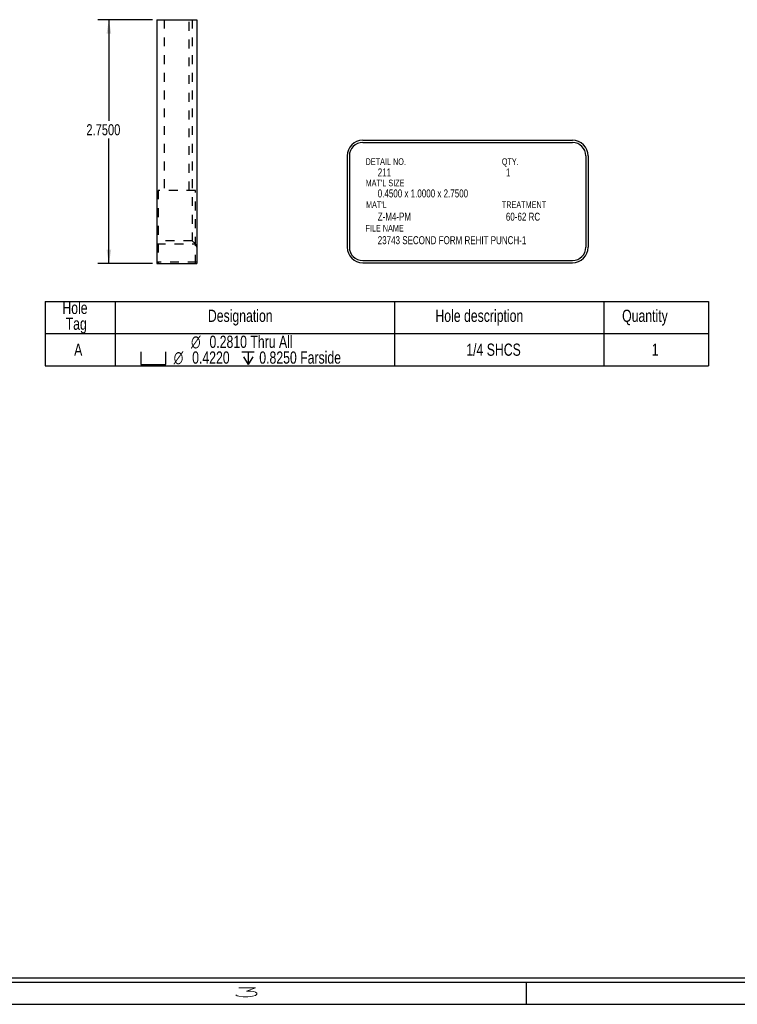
# Model space of a CAD drawing. Header units: inches. Extents: x 1802 to 2468, y -253 to -72.
# Tile 435 of 570: x 2249 to 2257, y -158 to -147. Entities that reach past the tile are written whole.
import ezdxf

# ---------------------------------------------------------------- set-up
doc = ezdxf.new("R2010")
doc.units = ezdxf.units.IN
doc.header["$LTSCALE"] = 0.5
doc.header["$MEASUREMENT"] = 0
doc.linetypes.add('HIDDEN', pattern=[0.225, 0.15, -0.075])
for name, color, linetype in [('SID-M-D', 42, 'Continuous'), ('SID-M-H', 4, 'HIDDEN'), ('SID-M-M', 233, 'Continuous'), ('SID-M-S', 105, 'Continuous')]:
    doc.layers.add(name, color=color, linetype=linetype)
doc.styles.add('R', font='ROMAND.SHX')
doc.styles.add('SLDTEXTSTYLE0', font='TXT', dxfattribs={"width": 0.595745})

# ---------------------------------------------------------------- blocks, each defined once
blk = doc.blocks.new('*U9')
at = {"layer": 'SID-M-S'}
for p, q in [((-34, -0.25), (0, -0.25)), ((-34, -0.3), (0, -0.3)), ((-11, -0.3), (-11, -0.55)), ((-34, -0.55), (0, -0.55))]:
    blk.add_line(p, q, dxfattribs=at)
at = {"layer": 'SID-M-D', "style": 'R', "width": 4}
blk.add_text('3', height=0.1, dxfattribs=at).set_placement((-14.327, -0.464))

msp = doc.modelspace()

# ---------------------------------------------------------------- linework, layer by layer
at = {"layer": 'SID-M-D'}
for p, q in [((2250.69226, -146.54499), (2250.07707, -146.54499)), ((2250.20207, -146.54499), (2250.20207, -147.68608)), ((2250.20207, -149.29499), (2250.20207, -147.88451)), ((2250.69226, -149.29499), (2250.07707, -149.29499))]:
    msp.add_line(p, q, dxfattribs=at)
at = {"layer": 'SID-M-D', "color": 0}
for p, q in [((2249.48481, -149.72385), (2249.48481, -150.08256)), ((2249.48481, -149.72385), (2250.27221, -149.72385)), ((2250.27221, -149.72385), (2250.27221, -150.08256)), ((2250.27221, -149.72385), (2253.42181, -149.72385)), ((2253.42181, -149.72385), (2253.42181, -150.08256)), ((2253.42181, -149.72385), (2255.78402, -149.72385)), ((2255.78402, -149.72385), (2255.78402, -150.08256)), ((2255.78402, -149.72385), (2256.96512, -149.72385)), ((2256.96512, -149.72385), (2256.96512, -150.08256)), ((2249.48481, -150.08256), (2250.27221, -150.08256)), ((2249.48481, -150.08256), (2249.48481, -150.44711)), ((2250.27221, -150.08256), (2253.42181, -150.08256)), ((2250.27221, -150.08256), (2250.27221, -150.44711)), ((2253.42181, -150.08256), (2255.78402, -150.08256)), ((2253.42181, -150.08256), (2253.42181, -150.44711)), ((2255.78402, -150.08256), (2256.96512, -150.08256)), ((2255.78402, -150.08256), (2255.78402, -150.44711)), ((2256.96512, -150.08256), (2256.96512, -150.44711)), ((2250.56162, -150.29031), (2250.56162, -150.43112)), ((2250.84324, -150.43112), (2250.84324, -150.29031)), ((2251.7013, -150.29031), (2251.84211, -150.29031)), ((2251.7717, -150.29031), (2251.7717, -150.43112)), ((2251.7189, -150.34664), (2251.7717, -150.43112)), ((2251.8245, -150.34664), (2251.7717, -150.43112)), ((2249.48481, -150.44711), (2250.27221, -150.44711)), ((2250.27221, -150.44711), (2253.42181, -150.44711)), ((2250.56162, -150.43112), (2250.84324, -150.43112)), ((2253.42181, -150.44711), (2255.78402, -150.44711)), ((2255.78402, -150.44711), (2256.96512, -150.44711))]:
    msp.add_line(p, q, dxfattribs=at)
at = {"layer": 'SID-M-D'}
for points in [[(2250.20207, -146.54499), (2250.17607, -146.70099), (2250.22807, -146.70099)], [(2250.20207, -149.29499), (2250.22807, -149.13899), (2250.17607, -149.13899)]]:
    msp.add_solid(points, dxfattribs=at)
at = {"layer": 'SID-M-H'}
for p, q in [((2250.82676, -146.54499), (2250.82676, -148.46999)), ((2251.10776, -148.46999), (2251.10776, -146.54499)), ((2251.14226, -146.54499), (2251.14226, -149.03808)), ((2251.17826, -148.46999), (2250.75626, -148.46999)), ((2250.75626, -148.46999), (2250.75626, -149.29499)), ((2251.17826, -149.29499), (2251.17826, -148.46999)), ((2251.14226, -149.03808), (2250.74226, -149.03808)), ((2250.74226, -149.07343), (2251.17762, -149.07343)), ((2251.17762, -149.07343), (2251.14226, -149.03808)), ((2251.19226, -149.28035), (2250.74226, -149.28035))]:
    msp.add_line(p, q, dxfattribs=at)
msp.add_arc((2251.14226, -149.10879), 0.05, 0, 45, dxfattribs=at)
at = {"layer": 'SID-M-M'}
for p, q in [((2253.06439, -147.90501), (2255.43038, -147.90501)), ((2253.06439, -147.93001), (2255.43038, -147.93001)), ((2252.88939, -148.08001), (2252.88939, -149.11054)), ((2252.91439, -148.08001), (2252.91439, -149.11054)), ((2255.58038, -148.08001), (2255.58038, -149.11054)), ((2255.60538, -148.08001), (2255.60538, -149.11054)), ((2253.06439, -149.26054), (2255.43038, -149.26054)), ((2253.06439, -149.28554), (2255.43038, -149.28554))]:
    msp.add_line(p, q, dxfattribs=at)
for centre, radius, start, end in [((2253.06439, -148.08001), 0.175, 90, 180), ((2253.06439, -148.08001), 0.15, 90, 180), ((2255.43038, -148.08001), 0.175, 0, 90), ((2255.43038, -148.08001), 0.15, 0, 90), ((2253.06439, -149.11054), 0.175, 180, 270), ((2253.06439, -149.11054), 0.15, 180, 270), ((2255.43038, -149.11054), 0.15, 270, 0), ((2255.43038, -149.11054), 0.175, 270, 0)]:
    msp.add_arc(centre, radius, start, end, dxfattribs=at)
at = {"layer": 'SID-M-S'}
for p, q in [((2250.74226, -146.54499), (2251.19226, -146.54499)), ((2250.74226, -146.54499), (2250.74226, -149.29499)), ((2251.19226, -146.54499), (2251.19226, -149.29499)), ((2250.74226, -149.29499), (2251.19226, -149.29499))]:
    msp.add_line(p, q, dxfattribs=at)

# ---------------------------------------------------------------- block references
at = {"layer": 'SID-M-D'}
msp.add_blockref('*U9', (2265.90783, -157.09685), dxfattribs=at)

# ---------------------------------------------------------------- texts
at = {"layer": 'SID-M-D', "style": 'SLDTEXTSTYLE0', "width": 0.75}
for s, height, p in [('2.7500', 0.125, (2249.94808, -147.84838)), ('DETAIL NO.', 0.075, (2253.09727, -148.18281)), ('QTY.', 0.075, (2254.63351, -148.18281)), ('211', 0.09, (2253.23421, -148.31209)), ('1', 0.09, (2254.67924, -148.31209)), ("MAT'L SIZE", 0.075, (2253.09727, -148.42292)), ('0.4500 x 1.0000 x 2.7500', 0.09, (2253.23421, -148.54889)), ("MAT'L", 0.075, (2253.1019, -148.66908)), ('TREATMENT', 0.075, (2254.63351, -148.66908)), ('Z-M4-PM', 0.09, (2253.23421, -148.81013)), ('60-62 RC', 0.09, (2254.67924, -148.8112)), ('FILE NAME', 0.075, (2253.09598, -148.93321)), ('23743 SECOND FORM REHIT PUNCH-1', 0.09, (2253.23421, -149.07623))]:
    msp.add_text(s, height=height, dxfattribs=at).set_placement(p)
at = {"layer": 'SID-M-D', "color": 0, "style": 'SLDTEXTSTYLE0', "width": 0.75}
for s, height, p in [('Hole', 0.137795, (2249.67746, -149.86337)), ('Designation', 0.1377953, (2251.3187, -149.95246)), ('Hole description', 0.1377953, (2253.88427, -149.95246)), ('Quantity', 0.137795, (2255.99008, -149.95246)), ('Tag', 0.137795, (2249.71478, -150.04155)), ('0.2810 Thru All', 0.1377953, (2251.33667, -150.24542)), ('A', 0.1378, (2249.81057, -150.33451)), ('∅', 0.1378, (2251.12886, -150.24542)), ('1/4 SHCS', 0.137795, (2254.23278, -150.33451)), ('1', 0.1378, (2256.32366, -150.33451)), ('∅', 0.1378, (2250.9335, -150.4236)), ('0.4220', 0.137795, (2251.14131, -150.4236)), ('0.8250 Farside', 0.1377953, (2251.89817, -150.4236))]:
    msp.add_text(s, height=height, dxfattribs=at).set_placement(p)

doc.saveas('drawing.dxf')
